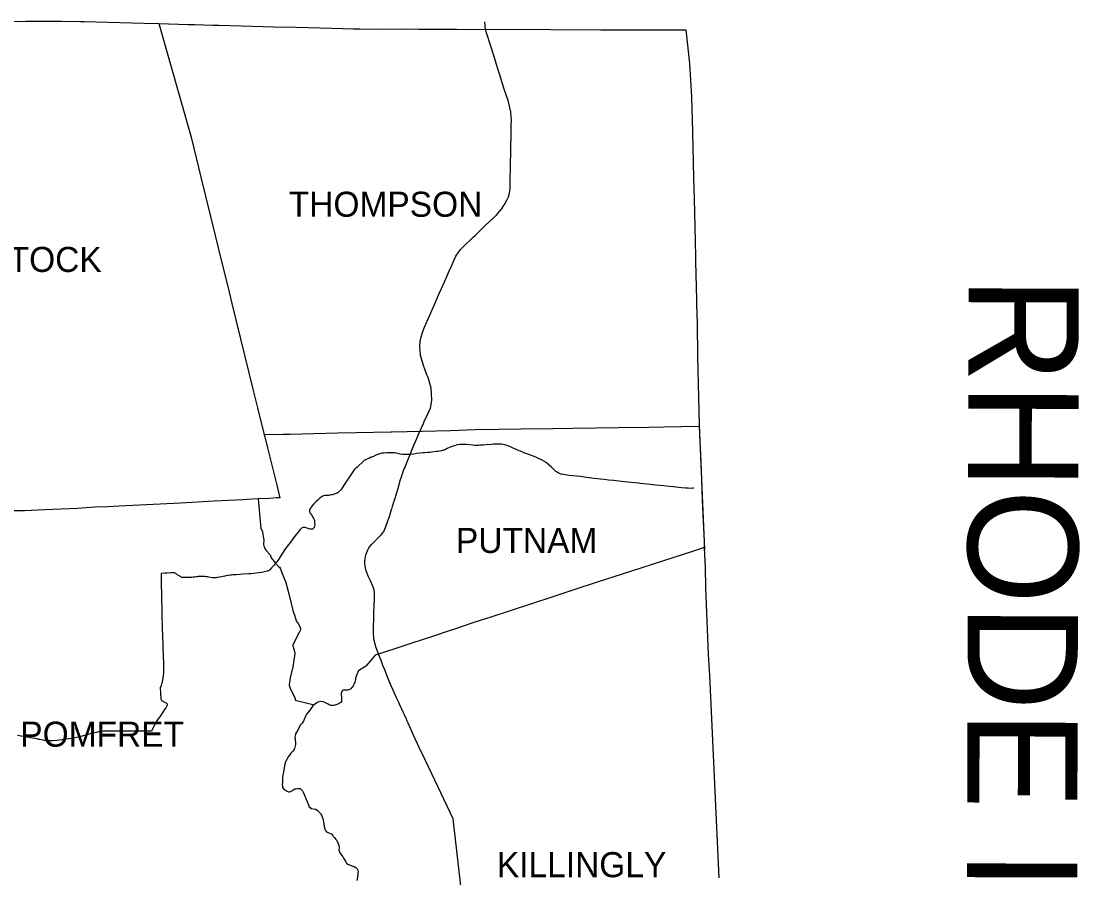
# Model space of a CAD drawing. Extents: x 0 to 2603, y -226 to 830.
# Drawn here: x 322.1 to 379.2, y 655.1 to 701.3 of the extents above; entities that cross this region are included whole.
import ezdxf

# ---------------------------------------------------------------- set-up
doc = ezdxf.new("R2010")
doc.units = 0
for name, color, linetype in [('CT_TSH_Map_Interstate_Roads', 7, 'Continuous'), ('CT_TSH_Map_State_Text', 7, 'Continuous'), ('CT_TSH_Map_Town_Limits', 7, 'Continuous'), ('CT_TSH_Map_Town_Text', 7, 'Continuous'), ('CT_TSH_Map_US_and_State_Routes', 7, 'Continuous')]:
    doc.layers.add(name, color=color, linetype=linetype)

msp = doc.modelspace()

# ---------------------------------------------------------------- linework, layer by layer
at = {"layer": 'CT_TSH_Map_Interstate_Roads'}
for p, q in [((348.379, 696.996), (348.171, 697.61)), ((348.22, 691.464), (348.3, 691.621)), ((348.152, 691.346), (348.22, 691.464)), ((346.394, 689.529), (346.486, 689.628)), ((346.486, 689.628), (346.591, 689.715)), ((345.081, 687.524), (345.13, 687.646)), ((345.13, 687.646), (345.168, 687.725)), ((345.168, 687.725), (345.302, 688.03)), ((344.793, 686.875), (344.946, 687.223)), ((344.946, 687.223), (345.081, 687.524)), ((344.646, 686.556), (344.793, 686.875)), ((343.652, 684.11), (343.694, 684.263)), ((343.649, 683.329), (343.633, 683.517)), ((343.66, 683.259), (343.649, 683.329)), ((343.718, 683.031), (343.66, 683.259)), ((343.821, 682.718), (343.718, 683.031)), ((343.997, 682.226), (343.821, 682.718)), ((344.059, 682.066), (343.997, 682.226)), ((343.79, 679.543), (343.845, 679.694)), ((343.665, 679.264), (343.729, 679.411)), ((343.729, 679.411), (343.79, 679.543)), ((342.916, 677.487), (343.089, 677.925)), ((342.825, 677.246), (342.916, 677.487)), ((342.685, 676.88), (342.747, 677.068)), ((342.747, 677.068), (342.783, 677.146)), ((342.783, 677.146), (342.825, 677.246)), ((342.116, 675.018), (342.124, 675.041)), ((341.918, 674.398), (341.948, 674.482)), ((342.097, 674.959), (342.116, 675.018)), ((341.858, 674.235), (341.918, 674.398)), ((341.185, 673.249), (341.334, 673.397)), ((341.334, 673.397), (341.376, 673.441)), ((341.376, 673.441), (341.518, 673.574)), ((341.518, 673.574), (341.542, 673.599)), ((340.912, 672.952), (340.944, 672.993)), ((340.944, 672.993), (341.011, 673.075)), ((341.011, 673.075), (341.085, 673.149)), ((341.085, 673.149), (341.185, 673.249)), ((340.662, 672.118), (340.662, 672.186)), ((340.659, 672.055), (340.662, 672.118)), ((340.664, 671.923), (340.659, 672.055)), ((341.731, 666.314), (341.63, 666.555)), ((341.926, 665.792), (341.731, 666.314)), ((341.997, 665.615), (341.926, 665.792)), ((342.228, 665.108), (341.997, 665.615)), ((342.396, 664.737), (342.228, 665.108)), ((342.463, 664.596), (342.396, 664.737)), ((342.527, 664.465), (342.463, 664.596)), ((342.717, 664.033), (342.527, 664.465)), ((342.94, 663.552), (342.901, 663.655)), ((342.986, 663.449), (342.94, 663.552))]:
    msp.add_line(p, q, dxfattribs=at)
for points in [[(347.941, 698.325), (347.812, 698.754), (347.618, 699.377), (347.445, 699.929), (347.215, 700.653), (347.165, 700.827), (347.123, 701.232)], [(348.171, 697.61), (348.063, 697.957), (347.941, 698.325)], [(348.546, 695.648), (348.552, 695.955), (348.547, 696.109), (348.518, 696.387), (348.379, 696.996)], [(348.492, 692.67), (348.518, 694.331), (348.537, 695.281), (348.546, 695.648)], [(348.3, 691.621), (348.389, 691.81), (348.447, 692.015), (348.481, 692.213), (348.492, 692.67)], [(346.591, 689.715), (347.112, 690.226), (347.388, 690.502), (347.725, 690.794), (347.92, 691.012), (348.02, 691.138), (348.152, 691.346)], [(345.302, 688.03), (345.489, 688.452), (345.565, 688.61), (345.681, 688.792), (345.812, 688.971), (346.088, 689.242), (346.394, 689.529)], [(343.694, 684.263), (343.772, 684.56), (343.865, 684.79), (344.406, 686.006), (344.646, 686.556)], [(343.633, 683.517), (343.623, 683.755), (343.631, 683.971), (343.652, 684.11)], [(344.261, 680.836), (344.255, 681.221), (344.227, 681.503), (344.059, 682.066)], [(343.845, 679.694), (344.054, 680.124), (344.193, 680.424), (344.261, 680.836)], [(343.222, 678.241), (343.297, 678.419), (343.395, 678.652), (343.494, 678.881), (343.605, 679.137), (343.665, 679.264)], [(343.089, 677.925), (343.168, 678.113), (343.222, 678.241)], [(342.124, 675.041), (342.152, 675.139), (342.27, 675.517), (342.362, 675.812), (342.447, 676.108), (342.5, 676.29), (342.564, 676.521), (342.629, 676.718), (342.672, 676.847), (342.685, 676.88)], [(341.948, 674.482), (341.993, 674.633), (342.059, 674.843), (342.097, 674.959)], [(341.665, 673.749), (341.693, 673.804), (341.767, 673.992)], [(341.767, 673.992), (341.829, 674.156), (341.858, 674.235)], [(341.542, 673.599), (341.646, 673.722), (341.665, 673.749)], [(340.662, 672.186), (340.675, 672.298), (340.689, 672.403), (340.711, 672.512), (340.739, 672.603), (340.778, 672.703), (340.834, 672.819), (340.877, 672.897), (340.912, 672.952)], [(340.732, 671.647), (340.707, 671.725), (340.664, 671.923)], [(341.197, 667.765), (341.178, 667.843), (341.148, 668.035), (341.129, 668.278), (341.126, 668.446), (341.127, 668.734), (341.131, 668.982), (341.138, 669.191), (341.145, 669.401), (341.159, 669.78), (341.173, 670.125), (341.177, 670.365), (341.173, 670.499), (341.159, 670.597), (341.136, 670.687), (341.082, 670.829), (340.951, 671.124), (340.86, 671.332), (340.732, 671.647)], [(341.404, 667.138), (341.264, 667.515), (341.206, 667.707), (341.197, 667.765)], [(341.63, 666.555), (341.527, 666.83), (341.404, 667.138)], [(342.901, 663.655), (342.788, 663.888), (342.717, 664.033)], [(343.581, 662.135), (343.49, 662.34), (343.267, 662.842), (343.086, 663.241), (342.986, 663.449)], [(345.422, 658.297), (343.758, 661.777), (343.655, 661.975), (343.581, 662.135)], [(345.918, 652.517), (345.973, 652.753), (345.99, 652.844), (346, 652.941), (346.008, 653.042), (346.009, 653.116), (345.422, 658.297)]]:
    msp.add_lwpolyline(points, dxfattribs=at)
at = {"layer": 'CT_TSH_Map_Town_Limits'}
msp.add_line((358.676, 679.497), (358.958, 672.785), dxfattribs=at)
for points in [[(321.539, 701.265), (322.379, 701.272), (323.189, 701.272), (324.301, 701.274), (325.33, 701.262), (325.52, 701.257), (328.101, 701.185), (328.758, 701.163), (329.547, 701.147)], [(329.547, 701.147), (331.137, 701.1), (331.498, 701.091), (332.47, 701.059), (332.783, 701.054), (333.984, 701.021), (335.738, 700.972), (336.961, 700.944), (338.868, 700.897), (340.021, 700.855), (340.389, 700.856), (341.663, 700.846), (342.688, 700.854), (343.561, 700.844), (343.567, 700.844), (344.589, 700.85), (345.059, 700.849), (345.597, 700.848), (350.685, 700.832), (353.37, 700.814), (357.285, 700.8), (357.961, 700.801), (358.145, 698.988), (358.26, 697.189), (358.26, 697.185), (358.313, 695.315)], [(329.547, 701.147), (331.292, 695.026)], [(331.292, 695.026), (331.697, 693.389), (331.817, 692.864), (332.592, 689.73), (332.936, 688.321), (333.27, 686.97), (333.49, 686.059), (334.641, 681.369), (334.877, 680.443), (335.235, 678.983)], [(358.313, 695.315), (358.374, 692.822), (358.407, 691.693), (358.451, 689.432), (358.474, 688.534), (358.479, 688.348), (358.508, 686.939), (358.522, 686.261), (358.537, 686.033), (358.563, 684.979), (358.591, 683.225), (358.676, 679.497)], [(358.678, 679.438), (356.767, 679.405), (355.959, 679.384), (354.308, 679.364), (351.86, 679.329), (350.793, 679.309), (349.063, 679.283), (346.606, 679.251), (345.272, 679.208), (343.751, 679.17), (342.119, 679.136), (342.049, 679.13), (340.206, 679.093), (339.181, 679.072), (336.634, 679.01), (336.258, 679.008), (335.235, 678.983)], [(358.678, 679.438), (358.687, 679.074), (358.709, 678.549), (358.724, 678.298), (358.756, 677.51), (358.798, 676.566), (358.838, 675.481), (358.879, 674.681), (358.94, 673.234), (358.953, 672.912)], [(335.235, 678.983), (335.257, 678.884), (335.403, 678.288), (335.653, 677.285), (335.904, 676.272), (336.078, 675.588), (335.897, 675.581), (335.515, 675.557), (334.9, 675.527)], [(334.9, 675.527), (334.314, 675.502), (334.08, 675.488), (332.54, 675.407), (330.718, 675.306), (327.409, 675.146), (326.785, 675.112), (326.12, 675.081), (325.146, 675.021), (323.414, 674.936), (322.312, 674.881), (321.154, 674.886), (319.305, 674.886), (317.509, 674.908), (316.548, 674.913), (315.602, 674.908)], [(334.9, 675.527), (335.054, 673.936), (335.059, 673.92), (335.075, 673.903), (335.109, 673.848), (335.138, 673.763), (335.2, 673.397), (335.208, 673.325), (335.198, 673.074), (335.209, 673.009), (335.287, 672.821), (335.337, 672.747), (335.547, 672.52), (335.586, 672.409), (335.609, 672.354), (335.837, 672.063), (336.009, 671.896), (336.058, 671.854), (336.089, 671.803), (336.165, 671.599), (336.332, 671.211), (336.379, 671.072), (336.563, 670.418), (336.682, 669.889), (336.781, 669.521), (336.894, 669.154), (336.961, 668.961), (336.995, 668.9), (337.041, 668.851), (337.082, 668.799), (337.174, 668.6), (337.191, 668.554), (337.202, 668.508), (337.118, 668.332), (336.939, 667.993), (336.783, 667.68), (336.78, 667.659), (336.78, 667.616), (336.816, 667.503), (336.889, 667.233), (336.887, 667.196), (336.801, 666.719), (336.772, 666.465), (336.626, 665.909), (336.607, 665.754), (336.571, 665.534), (336.574, 665.5), (336.621, 665.339), (336.704, 665.166), (336.885, 664.821), (336.893, 664.774), (336.895, 664.682), (337.567, 664.524), (337.846, 664.456), (337.921, 664.433)], [(358.953, 672.912), (358.47, 672.745), (357.253, 672.348), (356.187, 672.01), (355.523, 671.799), (354.022, 671.315), (353.229, 671.061), (351.918, 670.638), (350.742, 670.239), (347.445, 669.16), (346.529, 668.868), (345.383, 668.482), (345.192, 668.425), (344.3, 668.123), (343.193, 667.753), (342.274, 667.455), (341.215, 667.119), (341.025, 666.89), (340.7, 666.511), (340.659, 666.482), (340.316, 666.26), (340.303, 666.25), (340.245, 666.109), (340.155, 665.872), (340.157, 665.794), (340.116, 665.658), (340.07, 665.523), (340.031, 665.459), (339.978, 665.393), (339.959, 665.362), (339.897, 665.301), (339.827, 665.26), (339.768, 665.242), (339.73, 665.231), (339.669, 665.227), (339.506, 665.228), (339.47, 665.218), (339.439, 665.192), (339.417, 665.17), (339.406, 665.149), (339.386, 665.049), (339.386, 664.967), (339.396, 664.866), (339.397, 664.737), (339.401, 664.694), (339.388, 664.609), (339.364, 664.565), (339.352, 664.552), (339.205, 664.467), (338.987, 664.407), (338.902, 664.39), (338.847, 664.395), (338.795, 664.402), (338.734, 664.433), (338.679, 664.473), (338.614, 664.513), (338.47, 664.581), (338.399, 664.601), (338.281, 664.608), (338.214, 664.6), (338.126, 664.571), (338.062, 664.536), (337.94, 664.456), (337.921, 664.433)], [(358.953, 672.912), (358.984, 672.166), (358.992, 671.858), (359.019, 670.748), (359.164, 667.172), (359.225, 666.008), (359.732, 655.113)], [(337.921, 664.433), (337.86, 664.372), (337.744, 664.224), (337.687, 664.143), (337.616, 664.054), (337.51, 663.928), (337.473, 663.862), (337.388, 663.645), (337.365, 663.6), (337.348, 663.547), (337.283, 663.455), (337.195, 663.356), (337.087, 663.162), (337.054, 663.114), (336.98, 662.961), (336.924, 662.868), (336.909, 662.837), (336.879, 662.688), (336.88, 662.647), (336.892, 662.629), (336.897, 662.59), (336.898, 662.509), (336.914, 662.442), (336.914, 662.299), (336.887, 662.147), (336.866, 662.079), (336.845, 662.03), (336.771, 661.94), (336.669, 661.837), (336.605, 661.735), (336.585, 661.716), (336.519, 661.628), (336.443, 661.493), (336.384, 661.36), (336.35, 661.236), (336.289, 660.941), (336.269, 660.8), (336.235, 660.638), (336.214, 660.518), (336.21, 660.262), (336.2, 660.134), (336.21, 660.044), (336.218, 659.995), (336.27, 659.917), (336.319, 659.871), (336.436, 659.799), (336.534, 659.752), (336.589, 659.749), (336.637, 659.756), (336.647, 659.759), (336.734, 659.807), (336.791, 659.85), (336.882, 659.9), (336.93, 659.914), (337.028, 659.923), (337.161, 659.918), (337.21, 659.89), (337.255, 659.839), (337.288, 659.794), (337.308, 659.758), (337.334, 659.723), (337.527, 659.261), (337.63, 658.993), (337.659, 658.943), (337.701, 658.895), (337.752, 658.857), (337.789, 658.843), (337.954, 658.808), (338.009, 658.805), (338.082, 658.764), (338.148, 658.711), (338.253, 658.592), (338.273, 658.568), (338.314, 658.494), (338.39, 658.306), (338.412, 658.211), (338.421, 658.13), (338.483, 657.794), (338.494, 657.741), (338.532, 657.662), (338.592, 657.6), (338.71, 657.54), (338.801, 657.503), (338.843, 657.486), (338.877, 657.458), (338.905, 657.413), (338.956, 657.343), (339.007, 657.294), (339.025, 657.287), (339.056, 657.237), (339.088, 657.184), (339.138, 657.118), (339.161, 657.05), (339.209, 656.968), (339.245, 656.859), (339.262, 656.756), (339.254, 656.604), (339.269, 656.542), (339.287, 656.494), (339.359, 656.395), (339.416, 656.322)], [(339.416, 656.322), (339.471, 656.241), (339.512, 656.165), (339.538, 656.124), (339.633, 655.967), (339.655, 655.928), (339.691, 655.881), (339.774, 655.834), (340.005, 655.75), (340.076, 655.721), (340.161, 655.665), (340.233, 655.604), (340.278, 655.53), (340.297, 655.484), (340.297, 655.425), (340.285, 655.363), (340.28, 655.322), (340.283, 655.271), (340.266, 655.15), (340.221, 654.962)]]:
    msp.add_lwpolyline(points, dxfattribs=at)
at = {"layer": 'CT_TSH_Map_US_and_State_Routes'}
for points in [[(345.877, 678.47), (345.773, 678.459), (345.663, 678.441), (345.576, 678.423), (345.484, 678.399), (345.401, 678.372), (345.325, 678.342)], [(346.029, 678.469), (345.973, 678.472), (345.877, 678.47)], [(347.028, 678.432), (346.891, 678.423), (346.797, 678.414), (346.691, 678.412), (346.574, 678.416), (346.47, 678.424), (346.143, 678.462), (346.029, 678.469)], [(348.012, 678.48), (347.829, 678.489), (347.726, 678.486), (347.59, 678.477), (347.494, 678.47), (347.186, 678.445), (347.028, 678.432)], [(348.177, 678.446), (348.111, 678.462), (348.012, 678.48)], [(341.252, 677.88), (341.118, 677.822), (340.967, 677.758), (340.864, 677.715)], [(341.405, 677.942), (341.252, 677.88)], [(341.508, 677.975), (341.405, 677.942)], [(342.073, 678.02), (341.858, 678.014), (341.701, 678.003), (341.587, 677.989), (341.508, 677.975)], [(342.353, 677.993), (342.279, 678.007), (342.192, 678.014), (342.073, 678.02)], [(342.495, 677.962), (342.353, 677.993)], [(342.563, 677.947), (342.495, 677.962)], [(342.835, 677.922), (342.742, 677.922), (342.659, 677.931), (342.563, 677.947)], [(342.859, 677.922), (342.835, 677.922)], [(342.912, 677.92), (342.859, 677.922)], [(342.993, 677.922), (342.912, 677.92)], [(343.089, 677.925), (342.993, 677.922)], [(343.288, 677.95), (343.089, 677.925)], [(343.364, 677.959), (343.288, 677.95)], [(343.437, 677.97), (343.364, 677.959)], [(343.793, 678.014), (343.617, 677.992), (343.437, 677.97)], [(344.044, 678.031), (343.891, 678.023), (343.793, 678.014)], [(344.591, 678.088), (344.523, 678.081), (344.377, 678.06), (344.272, 678.046), (344.159, 678.04), (344.044, 678.031)], [(344.825, 678.133), (344.779, 678.122), (344.686, 678.102), (344.591, 678.088)], [(345.101, 678.243), (345.003, 678.199), (344.928, 678.166), (344.88, 678.151), (344.825, 678.133)], [(345.325, 678.342), (345.255, 678.314), (345.101, 678.243)], [(349.49, 677.924), (349.285, 678.002), (349.039, 678.1), (348.972, 678.13), (348.614, 678.285), (348.374, 678.383), (348.251, 678.425), (348.177, 678.446)], [(350.127, 677.663), (349.878, 677.776), (349.642, 677.868), (349.49, 677.924)], [(340.582, 677.568), (340.24, 677.249), (340.122, 677.127)], [(340.666, 677.631), (340.638, 677.612), (340.582, 677.568)], [(340.864, 677.715), (340.666, 677.631)], [(350.273, 677.586), (350.223, 677.614), (350.127, 677.663)], [(350.448, 677.468), (350.397, 677.503), (350.273, 677.586)], [(350.73, 677.219), (350.588, 677.345), (350.448, 677.468)], [(339.932, 676.884), (339.828, 676.729)], [(340.086, 677.093), (340.012, 676.997), (339.932, 676.884)], [(340.122, 677.127), (340.086, 677.093)], [(350.951, 677.014), (350.879, 677.079), (350.73, 677.219)], [(352.72, 676.673), (352.595, 676.69), (352.28, 676.73), (351.67, 676.798), (351.365, 676.838), (351.24, 676.867), (351.151, 676.894), (351.089, 676.925), (351.012, 676.969), (350.951, 677.014)], [(339.573, 676.348), (339.425, 676.123), (339.424, 676.119)], [(339.777, 676.649), (339.678, 676.501), (339.634, 676.435), (339.573, 676.348)], [(339.828, 676.729), (339.777, 676.649)], [(352.757, 676.669), (352.72, 676.673)], [(353.789, 676.547), (353.557, 676.573), (353.35, 676.598), (353.013, 676.636), (352.757, 676.669)], [(354.676, 676.447), (354.206, 676.499), (354.061, 676.516), (353.789, 676.547)], [(355.484, 676.362), (355.398, 676.373), (355.238, 676.39), (355.007, 676.415), (354.848, 676.43), (354.676, 676.447)], [(355.867, 676.324), (355.484, 676.362)], [(356.334, 676.276), (355.867, 676.324)], [(357.065, 676.2), (356.767, 676.231), (356.334, 676.276)], [(358.339, 676.104), (358.197, 676.096), (358.088, 676.102), (357.941, 676.113), (357.729, 676.134), (357.267, 676.179), (357.065, 676.2)], [(338.398, 675.683), (338.374, 675.672), (338.348, 675.656), (338.297, 675.62), (338.209, 675.549), (338.136, 675.487)], [(338.578, 675.714), (338.491, 675.708), (338.432, 675.698), (338.398, 675.683)], [(338.646, 675.72), (338.578, 675.714)], [(338.694, 675.723), (338.646, 675.72)], [(338.742, 675.729), (338.694, 675.723)], [(338.874, 675.747), (338.792, 675.735), (338.742, 675.729)], [(339.007, 675.787), (338.91, 675.756), (338.874, 675.747)], [(339.17, 675.851), (339.152, 675.841), (339.103, 675.822), (339.007, 675.787)], [(339.36, 676.029), (339.322, 675.982), (339.278, 675.935), (339.237, 675.896), (339.197, 675.866), (339.17, 675.851)], [(339.424, 676.119), (339.407, 676.096), (339.36, 676.029)], [(358.381, 676.109), (358.339, 676.104)], [(337.931, 675.287), (337.886, 675.241), (337.813, 675.157), (337.756, 675.085), (337.716, 675.018), (337.692, 674.977), (337.672, 674.921)], [(338.074, 675.429), (338.018, 675.376), (337.967, 675.327), (337.931, 675.287)], [(338.136, 675.487), (338.074, 675.429)], [(337.889, 674.499), (337.918, 674.43), (337.934, 674.372), (337.946, 674.311), (337.949, 674.242), (337.952, 674.131), (337.942, 674.058), (337.918, 673.987), (337.892, 673.947), (337.868, 673.926), (337.83, 673.906), (337.787, 673.898), (337.734, 673.896), (337.684, 673.903), (337.623, 673.919), (337.574, 673.936), (337.488, 673.972), (337.43, 673.99), (337.386, 673.996), (337.328, 673.991), (337.278, 673.978), (337.238, 673.956), (337.198, 673.922), (337.156, 673.87), (337.114, 673.814), (336.883, 673.515), (336.694, 673.268)], [(337.672, 674.921), (337.67, 674.903), (337.667, 674.878), (337.671, 674.85)], [(337.671, 674.85), (337.681, 674.822), (337.698, 674.788), (337.723, 674.751)], [(337.723, 674.751), (337.783, 674.668), (337.857, 674.555), (337.889, 674.499)], [(336.34, 672.798), (336.212, 672.607), (335.998, 672.26), (335.969, 672.216), (335.911, 672.139), (335.846, 672.062)], [(336.382, 672.852), (336.34, 672.798)], [(336.459, 672.957), (336.382, 672.852)], [(336.694, 673.268), (336.459, 672.957)], [(335.452, 671.647), (335.315, 671.613), (335.095, 671.569)], [(335.471, 671.658), (335.452, 671.647)], [(335.846, 672.062), (335.76, 671.965), (335.632, 671.817), (335.54, 671.716), (335.494, 671.673), (335.471, 671.658)], [(329.673, 671.517), (329.672, 671.433), (329.674, 671.357), (329.677, 671.168), (329.681, 671.052)], [(330.319, 671.549), (330.19, 671.544), (329.986, 671.535), (329.87, 671.526), (329.673, 671.517)], [(329.681, 671.052), (329.681, 670.964), (329.685, 670.743), (329.688, 670.583)], [(330.466, 671.505), (330.424, 671.533), (330.399, 671.546), (330.383, 671.55), (330.359, 671.551), (330.319, 671.549)], [(331.035, 671.291), (330.963, 671.288), (330.903, 671.288), (330.859, 671.288), (330.83, 671.292), (330.816, 671.297), (330.793, 671.305), (330.763, 671.32), (330.713, 671.348), (330.655, 671.382), (330.525, 671.466), (330.466, 671.505)], [(331.936, 671.354), (331.834, 671.359), (331.732, 671.355), (331.672, 671.347), (331.616, 671.337), (331.571, 671.328), (331.492, 671.319), (331.401, 671.309), (331.317, 671.304), (331.194, 671.296), (331.035, 671.291)], [(332.943, 671.341), (332.692, 671.289), (332.636, 671.282), (332.585, 671.279), (332.508, 671.281), (332.423, 671.282), (332.332, 671.291), (332.253, 671.306), (332.175, 671.324), (332.102, 671.337), (332.015, 671.347), (331.936, 671.354)], [(333.387, 671.419), (333.294, 671.407), (333.171, 671.387), (333.106, 671.376), (333.018, 671.358), (332.943, 671.341)], [(333.722, 671.447), (333.561, 671.437), (333.465, 671.428), (333.387, 671.419)], [(335.095, 671.569), (334.918, 671.542), (334.656, 671.509), (334.526, 671.498), (334.394, 671.489), (334.08, 671.471), (333.94, 671.461), (333.722, 671.447)], [(329.688, 670.583), (329.691, 670.464), (329.693, 670.296)], [(329.693, 670.296), (329.695, 670.242), (329.697, 670.108)], [(329.697, 670.108), (329.699, 670.012), (329.7, 669.907), (329.704, 669.786), (329.705, 669.679)], [(329.705, 669.679), (329.707, 669.604), (329.713, 669.359), (329.715, 669.19)], [(329.715, 669.19), (329.715, 669.113), (329.723, 668.881)], [(329.723, 668.881), (329.721, 668.86), (329.722, 668.804), (329.726, 668.674)], [(329.726, 668.674), (329.734, 668.488), (329.745, 668.229)], [(329.745, 668.229), (329.749, 668.095), (329.752, 667.988)], [(329.752, 667.988), (329.759, 667.798), (329.766, 667.644)], [(329.766, 667.644), (329.773, 667.453), (329.781, 667.16), (329.789, 666.944)], [(329.789, 666.944), (329.794, 666.757), (329.794, 666.662), (329.796, 666.583), (329.797, 666.368), (329.797, 666.212)], [(329.794, 666.121), (329.789, 666.045), (329.781, 666), (329.761, 665.901), (329.744, 665.742), (329.737, 665.692), (329.725, 665.632), (329.703, 665.563)], [(329.797, 666.212), (329.794, 666.121)], [(329.703, 665.563), (329.675, 665.492), (329.65, 665.429), (329.631, 665.369), (329.627, 665.334), (329.627, 665.278), (329.634, 665.141)], [(329.634, 665.141), (329.646, 664.959), (329.657, 664.841), (329.665, 664.766), (329.673, 664.722)], [(329.673, 664.722), (329.686, 664.695), (329.701, 664.676), (329.729, 664.656), (329.896, 664.562)], [(330.004, 664.482), (330, 664.436), (329.999, 664.405), (329.989, 664.388), (329.963, 664.337), (329.93, 664.282), (329.864, 664.176), (329.775, 664.038)], [(329.896, 664.562), (329.941, 664.535), (329.957, 664.522)], [(329.957, 664.522), (329.974, 664.511), (330.004, 664.482)], [(329.598, 663.79), (329.518, 663.679), (329.475, 663.62), (329.435, 663.569), (329.385, 663.474), (329.269, 663.245), (329.188, 663.086)], [(329.775, 664.038), (329.598, 663.79)], [(329.188, 663.086), (329.152, 663.013)], [(323.031, 662.581), (322.96, 662.594), (322.638, 662.653), (322.236, 662.727), (321.934, 662.783)], [(323.081, 662.573), (323.031, 662.581)], [(323.133, 662.563), (323.081, 662.573)], [(323.202, 662.55), (323.133, 662.563)], [(323.324, 662.529), (323.202, 662.55)], [(323.483, 662.505), (323.396, 662.517), (323.324, 662.529)], [(324.054, 662.516), (323.839, 662.494), (323.699, 662.487), (323.624, 662.487), (323.544, 662.495), (323.483, 662.505)], [(324.565, 662.579), (324.467, 662.565), (324.054, 662.516)], [(325.193, 662.697), (325.015, 662.657), (324.858, 662.626), (324.676, 662.595), (324.565, 662.579)], [(325.926, 662.883), (325.356, 662.736), (325.193, 662.697)], [(326.089, 662.926), (325.926, 662.883)], [(326.293, 662.974), (326.178, 662.949), (326.089, 662.926)], [(327.862, 663.015), (327.657, 663.016), (327.293, 663.02), (326.811, 663.022), (326.685, 663.02), (326.544, 663.013), (326.428, 663.002), (326.343, 662.987), (326.293, 662.974)], [(328.626, 663.01), (328.301, 663.011), (328.151, 663.012), (327.862, 663.015)], [(328.715, 663.01), (328.626, 663.01)], [(329.152, 663.013), (329.053, 663.011), (328.715, 663.01)]]:
    msp.add_lwpolyline(points, dxfattribs=at)

# ---------------------------------------------------------------- texts
at = {"layer": 'CT_TSH_Map_State_Text'}
msp.add_text('RHODE ISLAND', height=5.94191, rotation=269.8421, dxfattribs=at).set_placement((373.198, 687.526))
at = {"layer": 'CT_TSH_Map_Town_Text'}
for s, p in [('THOMPSON', (336.556, 690.735)), ('WOODSTOCK', (314.437, 687.761)), ('PUTNAM', (345.566, 672.617)), ('POMFRET', (322.084, 662.178))]:
    msp.add_text(s, height=1.35, dxfattribs=at).set_placement(p)
msp.add_text('KILLINGLY', height=1.35, rotation=360, dxfattribs=at).set_placement((347.772, 655.147))

doc.saveas('drawing.dxf')
